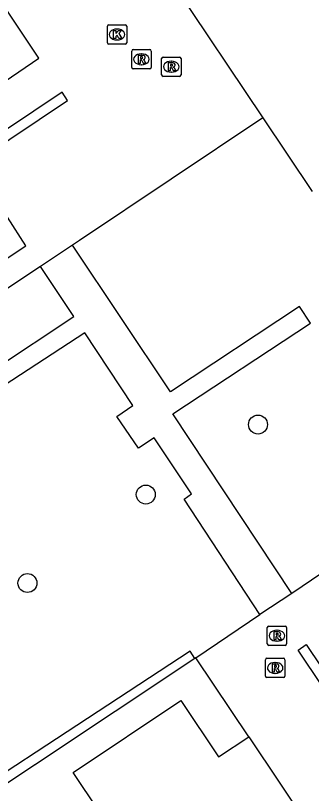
# Model space of a CAD drawing. Extents: x 158797 to 159887, y 384318 to 385255.
# Drawn here: x 159078.58 to 159093.85, y 384605.03 to 384645.19 of the extents above; entities that cross this region are included whole.
import ezdxf

# ---------------------------------------------------------------- set-up
doc = ezdxf.new("R2010")
doc.units = 0
for name, color, linetype in [('IMGEO_Boom', 7, 'Continuous'), ('IMGEO_Groenvoorziening', 7, 'Continuous'), ('IMGEO_Haag', 7, 'Continuous'), ('IMGEO_Kolk', 7, 'Continuous'), ('IMGEO_Pand', 7, 'Continuous'), ('IMGEO_Rijbaan_lokaal_open', 7, 'Continuous'), ('IMGEO_Rioolput', 7, 'Continuous'), ('IMGEO_Voetpad_gesloten', 7, 'Continuous')]:
    doc.layers.add(name, color=color, linetype=linetype)

msp = doc.modelspace()

# ---------------------------------------------------------------- linework, layer by layer
at = {"layer": 'IMGEO_Boom'}
for centre in [(159091.093, 384624.073), (159085.302, 384620.461), (159079.194, 384615.892)]:
    msp.add_circle(centre, 0.489, dxfattribs=at)
at = {"layer": 'IMGEO_Groenvoorziening'}
msp.add_lwpolyline([(159087.883, 384612.037), (159087.836, 384612.005)], dxfattribs=at)
at = {"layer": 'IMGEO_Haag'}
for points in [[(159087.836, 384612.005), (159087.593, 384612.37), (159070.636, 384601.253), (159076.982, 384592.004), (159082.614, 384595.522), (159088.371, 384587.681)], [(159087.836, 384612.005), (159071.316, 384601.011), (159077.121, 384592.427), (159082.677, 384595.88), (159088.369, 384588.11)]]:
    msp.add_lwpolyline(points, dxfattribs=at)
at = {"layer": 'IMGEO_Kolk'}
for p, q in [((159083.318, 384643.785), (159083.318, 384644.637)), ((159083.393, 384644.711), (159084.245, 384644.711)), ((159084.319, 384644.637), (159084.319, 384643.785)), ((159083.806, 384644.491), (159083.831, 384644.491)), ((159083.829, 384643.931), (159083.804, 384643.931)), ((159084.245, 384643.711), (159083.393, 384643.711))]:
    msp.add_line(p, q, dxfattribs=at)
for points in [[(159083.318, 384643.785), (159083.318, 384644.637)], [(159083.393, 384644.711), (159084.245, 384644.711)], [(159084.319, 384644.637), (159084.319, 384643.785)], [(159083.639, 384644.411), (159083.762, 384644.411), (159083.762, 384644.26), (159083.892, 384644.411), (159084.056, 384644.411), (159083.91, 384644.26), (159084.063, 384644.011), (159083.911, 384644.011), (159083.826, 384644.175), (159083.762, 384644.108), (159083.762, 384644.011), (159083.639, 384644.011), (159083.639, 384644.411)], [(159084.245, 384643.711), (159083.393, 384643.711)]]:
    msp.add_lwpolyline(points, dxfattribs=at)
for centre, start, end in [((159083.395, 384644.635), 91.552, 178.448), ((159083.395, 384644.635), 91.552, 178.448), ((159084.243, 384644.635), 1.552, 88.448), ((159084.243, 384644.635), 1.552, 88.448), ((159083.395, 384643.787), 181.552, 268.448), ((159083.395, 384643.787), 181.552, 268.448), ((159084.243, 384643.787), 271.552, 358.448), ((159084.243, 384643.787), 271.552, 358.448)]:
    msp.add_arc(centre, 0.0765, start, end, dxfattribs=at)
for centre, major_axis, ratio, start_param, end_param in [((159083.805, 384644.211), (-0.387, 0.002), 0.722429, 4.712389, 7.853982), ((159083.83, 384644.211), (-0.39, 0.002), 0.717154, 1.570796, 4.712389)]:
    msp.add_ellipse(centre, major_axis=major_axis, ratio=ratio, start_param=start_param, end_param=end_param, dxfattribs=at)
at = {"layer": 'IMGEO_Pand'}
for points in [[(159086.741, 384646.77), (159091.339, 384639.907)], [(159091.339, 384639.907), (159093.881, 384636.112)], [(159083.012, 384595.938), (159080.41, 384599.845), (159080.693, 384600.033), (159080.783, 384599.897), (159084.167, 384602.201), (159081.553, 384606.108), (159087.113, 384609.828), (159089.059, 384606.919), (159090.613, 384607.959)], [(159090.613, 384607.959), (159093.817, 384603.172)]]:
    msp.add_lwpolyline(points, dxfattribs=at)
at = {"layer": 'IMGEO_Rijbaan_lokaal_open'}
for points in [[(159078.044, 384641.798), (159079.779, 384642.984), (159076.202, 384648.351)], [(159051.323, 384621.345), (159051.588, 384620.908), (159081.264, 384640.811), (159080.983, 384641.239), (159051.323, 384621.345)], [(159091.339, 384639.907), (159081.883, 384633.575), (159081.526, 384633.338)], [(159072.168, 384630.775), (159073.13, 384629.336), (159079.119, 384633.309), (159078.169, 384634.786), (159072.168, 384630.775)], [(159081.526, 384633.338), (159079.875, 384632.241)], [(159079.875, 384632.241), (159072.658, 384627.446)], [(159094.379, 384616.401), (159092.844, 384615.354)], [(159092.844, 384615.354), (159091.18, 384614.272)], [(159087.883, 384612.037), (159091.18, 384614.272)], [(159102.228, 384599.837), (159112.423, 384606.652), (159112.671, 384606.234), (159102.088, 384599.146), (159096.973, 384606.751), (159093.161, 384612.419), (159093.585, 384612.715), (159102.228, 384599.837)], [(159090.613, 384607.959), (159087.883, 384612.037)]]:
    msp.add_lwpolyline(points, dxfattribs=at)
at = {"layer": 'IMGEO_Rioolput'}
for p, q in [((159084.651, 384643.433), (159085.503, 384643.433)), ((159084.576, 384642.507), (159084.576, 384643.359)), ((159085.064, 384643.213), (159085.089, 384643.213)), ((159085.577, 384643.359), (159085.577, 384642.507)), ((159086.119, 384642.123), (159086.119, 384642.975)), ((159086.194, 384643.049), (159087.046, 384643.049)), ((159087.12, 384642.975), (159087.12, 384642.123)), ((159085.087, 384642.653), (159085.062, 384642.653)), ((159086.607, 384642.829), (159086.632, 384642.829)), ((159085.503, 384642.433), (159084.651, 384642.433)), ((159086.63, 384642.269), (159086.605, 384642.269)), ((159087.046, 384642.049), (159086.194, 384642.049)), ((159091.643, 384613.672), (159092.495, 384613.672)), ((159091.568, 384612.746), (159091.568, 384613.598)), ((159092.056, 384613.452), (159092.081, 384613.452)), ((159092.569, 384613.598), (159092.569, 384612.746)), ((159092.079, 384612.892), (159092.054, 384612.892)), ((159092.495, 384612.672), (159091.643, 384612.672)), ((159091.478, 384611.084), (159091.478, 384611.936)), ((159091.553, 384612.01), (159092.405, 384612.01)), ((159091.966, 384611.79), (159091.991, 384611.79)), ((159092.479, 384611.936), (159092.479, 384611.084)), ((159092.405, 384611.01), (159091.553, 384611.01)), ((159091.989, 384611.23), (159091.964, 384611.23))]:
    msp.add_line(p, q, dxfattribs=at)
for points in [[(159084.651, 384643.433), (159085.503, 384643.433)], [(159084.576, 384642.507), (159084.576, 384643.359)], [(159085.165, 384643.131), (159084.913, 384643.133), (159084.913, 384642.733)], [(159085.091, 384643.052), (159085.037, 384643.052), (159085.037, 384642.971)], [(159085.037, 384642.971), (159085.089, 384642.971)], [(159085.577, 384643.359), (159085.577, 384642.507)], [(159086.119, 384642.123), (159086.119, 384642.975)], [(159086.194, 384643.049), (159087.046, 384643.049)], [(159087.12, 384642.975), (159087.12, 384642.123)], [(159084.913, 384642.733), (159085.037, 384642.733), (159085.037, 384642.895), (159085.048, 384642.895)], [(159085.095, 384642.866), (159085.166, 384642.733), (159085.306, 384642.733), (159085.241, 384642.859)], [(159086.708, 384642.747), (159086.456, 384642.749), (159086.456, 384642.349)], [(159086.634, 384642.668), (159086.58, 384642.668), (159086.58, 384642.587)], [(159086.58, 384642.587), (159086.632, 384642.587)], [(159085.503, 384642.433), (159084.651, 384642.433)], [(159086.456, 384642.349), (159086.58, 384642.349), (159086.58, 384642.511), (159086.591, 384642.511)], [(159086.638, 384642.482), (159086.709, 384642.349), (159086.849, 384642.349), (159086.784, 384642.475)], [(159087.046, 384642.049), (159086.194, 384642.049)], [(159091.643, 384613.672), (159092.495, 384613.672)], [(159091.568, 384612.746), (159091.568, 384613.598)], [(159092.157, 384613.37), (159091.905, 384613.372), (159091.905, 384612.972)], [(159092.083, 384613.291), (159092.029, 384613.291), (159092.029, 384613.21)], [(159092.569, 384613.598), (159092.569, 384612.746)], [(159091.905, 384612.972), (159092.029, 384612.972), (159092.029, 384613.134), (159092.04, 384613.134)], [(159092.029, 384613.21), (159092.081, 384613.21)], [(159092.087, 384613.105), (159092.158, 384612.972), (159092.298, 384612.972), (159092.233, 384613.098)], [(159092.495, 384612.672), (159091.643, 384612.672)], [(159091.478, 384611.084), (159091.478, 384611.936)], [(159091.553, 384612.01), (159092.405, 384612.01)], [(159092.067, 384611.708), (159091.815, 384611.71), (159091.815, 384611.31)], [(159092.479, 384611.936), (159092.479, 384611.084)], [(159091.815, 384611.31), (159091.939, 384611.31), (159091.939, 384611.472), (159091.95, 384611.472)], [(159091.993, 384611.629), (159091.939, 384611.629), (159091.939, 384611.548)], [(159091.939, 384611.548), (159091.991, 384611.548)], [(159091.997, 384611.443), (159092.068, 384611.31), (159092.208, 384611.31), (159092.143, 384611.436)], [(159092.405, 384611.01), (159091.553, 384611.01)]]:
    msp.add_lwpolyline(points, dxfattribs=at)
for centre, radius, start, end in [((159084.653, 384643.357), 0.0765, 91.552, 178.448), ((159084.653, 384643.357), 0.0765, 91.552, 178.448), ((159085.501, 384643.357), 0.0765, 1.552, 88.448), ((159085.501, 384643.357), 0.0765, 1.552, 88.448), ((159085.073, 384643.16), 0.19, 274.7715, 282.9687), ((159085.097, 384642.956), 0.0964, 77.0061, 93.1865), ((159085.111, 384643.013), 0.0378, 276.6634, 79.6772), ((159085.164, 384643.021), 0.109, 350.3612, 89.416), ((159085.162, 384643.021), 0.112, 277.5842, 350.9817), ((159086.196, 384642.973), 0.0765, 91.552, 178.448), ((159086.196, 384642.973), 0.0765, 91.552, 178.448), ((159087.044, 384642.973), 0.0765, 1.552, 88.448), ((159087.044, 384642.973), 0.0765, 1.552, 88.448), ((159085.047, 384642.842), 0.0533, 26.0293, 88.6989), ((159085.146, 384642.806), 0.108, 29.5134, 73.7905), ((159086.616, 384642.776), 0.19, 274.7715, 282.9687), ((159086.64, 384642.572), 0.0964, 77.0061, 93.1865), ((159086.654, 384642.629), 0.0378, 276.6634, 79.6772), ((159086.707, 384642.637), 0.109, 350.3612, 89.416), ((159086.705, 384642.637), 0.112, 277.5842, 350.9817), ((159084.653, 384642.509), 0.0765, 181.552, 268.448), ((159084.653, 384642.509), 0.0765, 181.552, 268.448), ((159085.501, 384642.509), 0.0765, 271.552, 358.448), ((159085.501, 384642.509), 0.0765, 271.552, 358.448), ((159086.59, 384642.458), 0.0533, 26.0293, 88.6989), ((159086.689, 384642.422), 0.108, 29.5134, 73.7905), ((159086.196, 384642.125), 0.0765, 181.552, 268.448), ((159086.196, 384642.125), 0.0765, 181.552, 268.448), ((159087.044, 384642.125), 0.0765, 271.552, 358.448), ((159087.044, 384642.125), 0.0765, 271.552, 358.448), ((159091.645, 384613.596), 0.0765, 91.552, 178.448), ((159091.645, 384613.596), 0.0765, 91.552, 178.448), ((159092.493, 384613.596), 0.0765, 1.552, 88.448), ((159092.493, 384613.596), 0.0765, 1.552, 88.448), ((159092.089, 384613.195), 0.0964, 77.0061, 93.1865), ((159092.103, 384613.252), 0.0378, 276.6634, 79.6772), ((159092.156, 384613.26), 0.109, 350.3612, 89.416), ((159092.039, 384613.081), 0.0533, 26.0293, 88.6989), ((159092.065, 384613.399), 0.19, 274.7715, 282.9687), ((159092.154, 384613.26), 0.112, 277.5842, 350.9817), ((159092.138, 384613.045), 0.108, 29.5134, 73.7905), ((159091.645, 384612.748), 0.0765, 181.552, 268.448), ((159091.645, 384612.748), 0.0765, 181.552, 268.448), ((159092.493, 384612.748), 0.0765, 271.552, 358.448), ((159092.493, 384612.748), 0.0765, 271.552, 358.448), ((159091.555, 384611.934), 0.0765, 91.552, 178.448), ((159091.555, 384611.934), 0.0765, 91.552, 178.448), ((159092.066, 384611.598), 0.109, 350.3612, 89.416), ((159092.403, 384611.934), 0.0765, 1.552, 88.448), ((159092.403, 384611.934), 0.0765, 1.552, 88.448), ((159091.949, 384611.419), 0.0533, 26.0293, 88.6989), ((159091.975, 384611.737), 0.19, 274.7715, 282.9687), ((159091.999, 384611.533), 0.0964, 77.0061, 93.1865), ((159092.013, 384611.59), 0.0378, 276.6634, 79.6772), ((159092.064, 384611.598), 0.112, 277.5842, 350.9817), ((159092.048, 384611.383), 0.108, 29.5134, 73.7905), ((159091.555, 384611.086), 0.0765, 181.552, 268.448), ((159091.555, 384611.086), 0.0765, 181.552, 268.448), ((159092.403, 384611.086), 0.0765, 271.552, 358.448), ((159092.403, 384611.086), 0.0765, 271.552, 358.448)]:
    msp.add_arc(centre, radius, start, end, dxfattribs=at)
for centre, major_axis, ratio, start_param, end_param in [((159085.063, 384642.933), (-0.387, 0.002), 0.722429, 4.712389, 7.853982), ((159085.088, 384642.933), (-0.39, 0.002), 0.717154, 1.570796, 4.712389), ((159086.606, 384642.549), (-0.387, 0.002), 0.722429, 4.712389, 7.853982), ((159086.631, 384642.549), (-0.39, 0.002), 0.717154, 1.570796, 4.712389), ((159092.055, 384613.172), (-0.387, 0.002), 0.722429, 4.712389, 7.853982), ((159092.08, 384613.172), (-0.39, 0.002), 0.717154, 1.570796, 4.712389), ((159091.965, 384611.51), (-0.387, 0.002), 0.722429, 4.712389, 7.853982), ((159091.99, 384611.51), (-0.39, 0.002), 0.717154, 1.570796, 4.712389)]:
    msp.add_ellipse(centre, major_axis=major_axis, ratio=ratio, start_param=start_param, end_param=end_param, dxfattribs=at)
at = {"layer": 'IMGEO_Voetpad_gesloten'}
for points in [[(159092.844, 384615.354), (159086.701, 384624.623), (159093.798, 384629.312), (159093.239, 384630.167), (159086.579, 384625.758), (159081.526, 384633.338)], [(159091.18, 384614.272), (159087.279, 384620.222), (159087.659, 384620.489), (159085.726, 384623.381), (159084.923, 384622.861), (159083.814, 384624.492), (159084.629, 384625.064), (159082.155, 384628.802), (159077.994, 384626.082), (159077.435, 384626.893), (159081.593, 384629.649), (159079.875, 384632.241)]]:
    msp.add_lwpolyline(points, dxfattribs=at)

doc.saveas('drawing.dxf')
